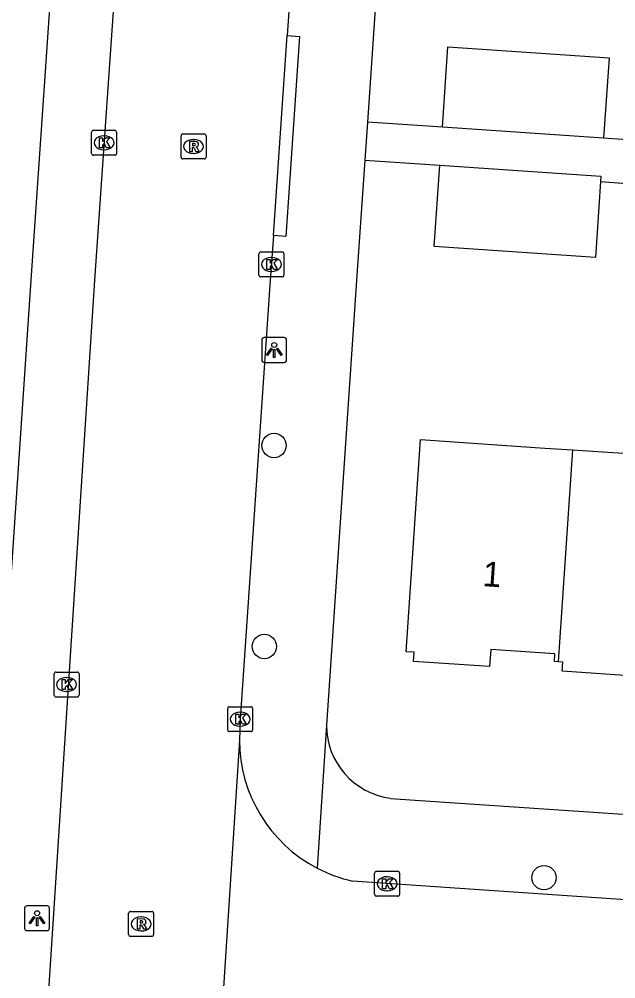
# Model space of a CAD drawing. Extents: x 161848 to 162726, y 385382 to 386521.
# Drawn here: x 162111.55 to 162135.49, y 386221.96 to 386260.47 of the extents above; entities that cross this region are included whole.
import ezdxf

# ---------------------------------------------------------------- set-up
doc = ezdxf.new("R2010")
doc.units = 0
for name, color, linetype in [('IMGEO_Boom', 7, 'Continuous'), ('IMGEO_Kolk', 7, 'Continuous'), ('IMGEO_Lichtpunt', 7, 'Continuous'), ('IMGEO_Pand', 7, 'Continuous'), ('IMGEO_Pand_nummerreeks', 7, 'Continuous'), ('IMGEO_Rijbaan_lokaal_open', 7, 'Continuous'), ('IMGEO_Rioolput', 7, 'Continuous'), ('IMGEO_Voetpad_open', 7, 'Continuous')]:
    doc.layers.add(name, color=color, linetype=linetype)

msp = doc.modelspace()

# ---------------------------------------------------------------- linework, layer by layer
at = {"layer": 'IMGEO_Boom'}
for centre in [(162121.773, 386243.363), (162121.384, 386235.297), (162132.605, 386226.021)]:
    msp.add_circle(centre, 0.489, dxfattribs=at)
at = {"layer": 'IMGEO_Kolk'}
for p, q in [((162114.452, 386255.087), (162114.452, 386255.939)), ((162114.527, 386256.013), (162115.379, 386256.013)), ((162114.94, 386255.793), (162114.965, 386255.793)), ((162115.453, 386255.939), (162115.453, 386255.087)), ((162115.379, 386255.013), (162114.527, 386255.013)), ((162114.963, 386255.233), (162114.938, 386255.233)), ((162121.167, 386250.204), (162121.167, 386251.056)), ((162121.242, 386251.13), (162122.094, 386251.13)), ((162121.655, 386250.91), (162121.68, 386250.91)), ((162122.168, 386251.056), (162122.168, 386250.204)), ((162122.094, 386250.13), (162121.242, 386250.13)), ((162121.678, 386250.35), (162121.653, 386250.35)), ((162113.025, 386234.269), (162113.877, 386234.269)), ((162112.95, 386233.343), (162112.95, 386234.195)), ((162113.438, 386234.049), (162113.463, 386234.049)), ((162113.951, 386234.195), (162113.951, 386233.343)), ((162113.461, 386233.489), (162113.436, 386233.489)), ((162113.877, 386233.269), (162113.025, 386233.269)), ((162119.913, 386231.953), (162119.913, 386232.805)), ((162119.988, 386232.879), (162120.84, 386232.879)), ((162120.914, 386232.805), (162120.914, 386231.953)), ((162120.401, 386232.659), (162120.426, 386232.659)), ((162120.424, 386232.099), (162120.399, 386232.099)), ((162120.84, 386231.879), (162119.988, 386231.879)), ((162125.81, 386225.35), (162125.81, 386226.202)), ((162125.885, 386226.276), (162126.737, 386226.276)), ((162126.811, 386226.202), (162126.811, 386225.35)), ((162126.298, 386226.056), (162126.323, 386226.056)), ((162126.321, 386225.496), (162126.296, 386225.496)), ((162126.737, 386225.276), (162125.885, 386225.276))]:
    msp.add_line(p, q, dxfattribs=at)
for points in [[(162114.452, 386255.087), (162114.452, 386255.939)], [(162114.527, 386256.013), (162115.379, 386256.013)], [(162115.453, 386255.939), (162115.453, 386255.087)], [(162114.773, 386255.713), (162114.896, 386255.713), (162114.896, 386255.562), (162115.026, 386255.713), (162115.19, 386255.713), (162115.044, 386255.562), (162115.197, 386255.313), (162115.045, 386255.313), (162114.96, 386255.477), (162114.896, 386255.41), (162114.896, 386255.313), (162114.773, 386255.313), (162114.773, 386255.713)], [(162115.379, 386255.013), (162114.527, 386255.013)], [(162121.167, 386250.204), (162121.167, 386251.056)], [(162121.242, 386251.13), (162122.094, 386251.13)], [(162121.488, 386250.83), (162121.611, 386250.83), (162121.611, 386250.679), (162121.741, 386250.83), (162121.905, 386250.83), (162121.759, 386250.679), (162121.912, 386250.43), (162121.76, 386250.43), (162121.675, 386250.594), (162121.611, 386250.527), (162121.611, 386250.43), (162121.488, 386250.43), (162121.488, 386250.83)], [(162122.168, 386251.056), (162122.168, 386250.204)], [(162122.094, 386250.13), (162121.242, 386250.13)], [(162113.025, 386234.269), (162113.877, 386234.269)], [(162112.95, 386233.343), (162112.95, 386234.195)], [(162113.271, 386233.969), (162113.394, 386233.969), (162113.394, 386233.818), (162113.524, 386233.969), (162113.688, 386233.969), (162113.542, 386233.818), (162113.695, 386233.569), (162113.543, 386233.569), (162113.458, 386233.733), (162113.394, 386233.666), (162113.394, 386233.569), (162113.271, 386233.569), (162113.271, 386233.969)], [(162113.951, 386234.195), (162113.951, 386233.343)], [(162113.877, 386233.269), (162113.025, 386233.269)], [(162119.913, 386231.953), (162119.913, 386232.805)], [(162119.988, 386232.879), (162120.84, 386232.879)], [(162120.914, 386232.805), (162120.914, 386231.953)], [(162120.234, 386232.579), (162120.357, 386232.579), (162120.357, 386232.428), (162120.487, 386232.579), (162120.651, 386232.579), (162120.505, 386232.428), (162120.658, 386232.179), (162120.506, 386232.179), (162120.421, 386232.343), (162120.357, 386232.276), (162120.357, 386232.179), (162120.234, 386232.179), (162120.234, 386232.579)], [(162120.84, 386231.879), (162119.988, 386231.879)], [(162125.81, 386225.35), (162125.81, 386226.202)], [(162125.885, 386226.276), (162126.737, 386226.276)], [(162126.811, 386226.202), (162126.811, 386225.35)], [(162126.131, 386225.976), (162126.254, 386225.976), (162126.254, 386225.825), (162126.384, 386225.976), (162126.548, 386225.976), (162126.402, 386225.825), (162126.555, 386225.576), (162126.403, 386225.576), (162126.318, 386225.74), (162126.254, 386225.673), (162126.254, 386225.576), (162126.131, 386225.576), (162126.131, 386225.976)], [(162126.737, 386225.276), (162125.885, 386225.276)]]:
    msp.add_lwpolyline(points, dxfattribs=at)
for centre, start, end in [((162114.529, 386255.937), 91.552, 178.448), ((162114.529, 386255.937), 91.552, 178.448), ((162115.377, 386255.937), 1.552, 88.448), ((162115.377, 386255.937), 1.552, 88.448), ((162114.529, 386255.089), 181.552, 268.448), ((162114.529, 386255.089), 181.552, 268.448), ((162115.377, 386255.089), 271.552, 358.448), ((162115.377, 386255.089), 271.552, 358.448), ((162121.244, 386251.054), 91.552, 178.448), ((162121.244, 386251.054), 91.552, 178.448), ((162122.092, 386251.054), 1.552, 88.448), ((162122.092, 386251.054), 1.552, 88.448), ((162121.244, 386250.206), 181.552, 268.448), ((162121.244, 386250.206), 181.552, 268.448), ((162122.092, 386250.206), 271.552, 358.448), ((162122.092, 386250.206), 271.552, 358.448), ((162113.027, 386234.193), 91.552, 178.448), ((162113.027, 386234.193), 91.552, 178.448), ((162113.875, 386234.193), 1.552, 88.448), ((162113.875, 386234.193), 1.552, 88.448), ((162113.027, 386233.345), 181.552, 268.448), ((162113.027, 386233.345), 181.552, 268.448), ((162113.875, 386233.345), 271.552, 358.448), ((162113.875, 386233.345), 271.552, 358.448), ((162119.99, 386232.803), 91.552, 178.448), ((162119.99, 386232.803), 91.552, 178.448), ((162120.838, 386232.803), 1.552, 88.448), ((162120.838, 386232.803), 1.552, 88.448), ((162119.99, 386231.955), 181.552, 268.448), ((162119.99, 386231.955), 181.552, 268.448), ((162120.838, 386231.955), 271.552, 358.448), ((162120.838, 386231.955), 271.552, 358.448), ((162125.887, 386226.2), 91.552, 178.448), ((162125.887, 386226.2), 91.552, 178.448), ((162126.735, 386226.2), 1.552, 88.448), ((162126.735, 386226.2), 1.552, 88.448), ((162125.887, 386225.352), 181.552, 268.448), ((162125.887, 386225.352), 181.552, 268.448), ((162126.735, 386225.352), 271.552, 358.448), ((162126.735, 386225.352), 271.552, 358.448)]:
    msp.add_arc(centre, 0.0765, start, end, dxfattribs=at)
for centre, major_axis, ratio, start_param, end_param in [((162114.939, 386255.513), (-0.387, 0.002), 0.722429, 4.712389, 7.853982), ((162114.964, 386255.513), (-0.39, 0.002), 0.717154, 1.570796, 4.712389), ((162121.654, 386250.63), (-0.387, 0.002), 0.722429, 4.712389, 7.853982), ((162121.679, 386250.63), (-0.39, 0.002), 0.717154, 1.570796, 4.712389), ((162113.437, 386233.769), (-0.387, 0.002), 0.722429, 4.712389, 7.853982), ((162113.462, 386233.769), (-0.39, 0.002), 0.717154, 1.570796, 4.712389), ((162120.4, 386232.379), (-0.387, 0.002), 0.722429, 4.712389, 7.853982), ((162120.425, 386232.379), (-0.39, 0.002), 0.717154, 1.570796, 4.712389), ((162126.297, 386225.776), (-0.387, 0.002), 0.722429, 4.712389, 7.853982), ((162126.322, 386225.776), (-0.39, 0.002), 0.717154, 1.570796, 4.712389)]:
    msp.add_ellipse(centre, major_axis=major_axis, ratio=ratio, start_param=start_param, end_param=end_param, dxfattribs=at)
at = {"layer": 'IMGEO_Lichtpunt'}
for p, q in [((162122.183, 386247.695), (162121.375, 386247.695)), ((162122.183, 386247.695), (162121.375, 386247.695)), ((162121.281, 386247.6), (162121.281, 386246.793)), ((162121.281, 386247.6), (162121.281, 386246.793)), ((162122.277, 386246.793), (162122.277, 386247.6)), ((162122.277, 386246.793), (162122.277, 386247.6)), ((162121.375, 386246.699), (162122.183, 386246.699)), ((162121.375, 386246.699), (162122.183, 386246.699)), ((162111.766, 386224.794), (162111.766, 386223.987)), ((162111.766, 386224.794), (162111.766, 386223.987)), ((162112.668, 386224.889), (162111.86, 386224.889)), ((162112.668, 386224.889), (162111.86, 386224.889)), ((162112.762, 386223.987), (162112.762, 386224.794)), ((162112.762, 386223.987), (162112.762, 386224.794)), ((162111.86, 386223.893), (162112.668, 386223.893)), ((162111.86, 386223.893), (162112.668, 386223.893))]:
    msp.add_line(p, q, dxfattribs=at)
for points in [[(162121.655, 386247.264), (162121.694, 386247.236), (162121.506, 386246.974), (162121.468, 386247.001), (162121.655, 386247.264)], [(162121.757, 386247.216), (162121.804, 386247.216), (162121.804, 386246.894), (162121.757, 386246.894), (162121.757, 386247.216)], [(162121.867, 386247.236), (162121.905, 386247.263), (162122.092, 386247.001), (162122.053, 386246.973), (162121.867, 386247.236)], [(162112.14, 386224.458), (162112.179, 386224.43), (162111.991, 386224.168), (162111.953, 386224.195), (162112.14, 386224.458)], [(162112.242, 386224.41), (162112.289, 386224.41), (162112.289, 386224.088), (162112.242, 386224.088), (162112.242, 386224.41)], [(162112.352, 386224.43), (162112.39, 386224.457), (162112.577, 386224.195), (162112.538, 386224.167), (162112.352, 386224.43)]]:
    msp.add_lwpolyline(points, dxfattribs=at)
for centre in [(162121.78, 386247.398), (162112.265, 386224.592)]:
    msp.add_circle(centre, 0.0994, dxfattribs=at)
for centre, start, end in [((162121.375, 386247.6), 90, 180), ((162121.375, 386247.6), 90, 180), ((162122.183, 386247.6), 0, 90), ((162122.183, 386247.6), 0, 90), ((162121.375, 386246.793), 180, 270), ((162121.375, 386246.793), 180, 270), ((162122.183, 386246.793), 270, 0), ((162122.183, 386246.793), 270, 360), ((162111.86, 386224.794), 90, 180), ((162111.86, 386224.794), 90, 180), ((162112.668, 386224.794), 0, 90), ((162112.668, 386224.794), 0, 90), ((162111.86, 386223.987), 180, 270), ((162111.86, 386223.987), 180, 270), ((162112.668, 386223.987), 270, 0), ((162112.668, 386223.987), 270, 360)]:
    msp.add_arc(centre, 0.0946, start, end, dxfattribs=at)
at = {"layer": 'IMGEO_Pand'}
for points in [[(162128.531, 386256.134), (162128.751, 386259.365), (162135.214, 386258.919), (162134.994, 386255.693)], [(162134.994, 386255.693), (162128.531, 386256.134)], [(162134.874, 386253.952), (162134.667, 386250.906), (162128.204, 386251.347), (162128.426, 386254.609)], [(162128.426, 386254.609), (162134.889, 386254.168), (162134.874, 386253.952)], [(162133.768, 386243.186), (162136.985, 386242.969), (162137.111, 386244.822), (162139.902, 386244.632), (162139.776, 386242.781)], [(162133.19, 386234.683), (162133.02, 386234.694), (162133.04, 386235), (162130.465, 386235.174), (162130.419, 386234.491), (162127.367, 386234.696), (162127.392, 386235.067), (162127.078, 386235.088), (162127.652, 386243.598), (162132.641, 386243.262), (162133.768, 386243.186)], [(162133.19, 386234.683), (162133.768, 386243.186)], [(162139.198, 386234.279), (162139.024, 386234.291), (162139.046, 386234.62), (162136.469, 386234.794), (162136.422, 386234.095), (162133.337, 386234.303), (162133.362, 386234.671), (162133.19, 386234.683)]]:
    msp.add_lwpolyline(points, dxfattribs=at)
at = {"layer": 'IMGEO_Rijbaan_lokaal_open'}
for points in [[(162116.522, 386278.161), (162114.572, 386250), (162110.774, 386191.529), (162110.503, 386187.361), (162109.632, 386173.954), (162109.49, 386172.146), (162109.435, 386171.117)], [(162123.538, 386277.778), (162122.299, 386259.811)], [(162121.746, 386251.788), (162122.299, 386259.811)], [(162121.746, 386251.788), (162121.622, 386250), (162120.414, 386232.379), (162120.385, 386231.536)], [(162120.385, 386231.536), (162119.356, 386215.603)], [(162210.81, 386220.084), (162191.691, 386221.323), (162124.924, 386225.884)]]:
    msp.add_lwpolyline(points, dxfattribs=at)
for centre, radius, start, end in [((162126.18, 386231.542), 5.795, 180.0582, 242.478), ((162126.188, 386231.555), 5.81, 242.4638, 257.4342)]:
    msp.add_arc(centre, radius, start, end, dxfattribs=at)
at = {"layer": 'IMGEO_Rioolput'}
for p, q in [((162118.042, 386254.939), (162118.042, 386255.791)), ((162118.117, 386255.865), (162118.969, 386255.865)), ((162119.043, 386255.791), (162119.043, 386254.939)), ((162118.53, 386255.645), (162118.555, 386255.645)), ((162118.553, 386255.085), (162118.528, 386255.085)), ((162118.969, 386254.865), (162118.117, 386254.865)), ((162115.939, 386223.736), (162115.939, 386224.588)), ((162116.014, 386224.662), (162116.866, 386224.662)), ((162116.94, 386224.588), (162116.94, 386223.736)), ((162116.427, 386224.442), (162116.452, 386224.442)), ((162116.45, 386223.882), (162116.425, 386223.882)), ((162116.866, 386223.662), (162116.014, 386223.662))]:
    msp.add_line(p, q, dxfattribs=at)
for points in [[(162118.042, 386254.939), (162118.042, 386255.791)], [(162118.117, 386255.865), (162118.969, 386255.865)], [(162119.043, 386255.791), (162119.043, 386254.939)], [(162118.631, 386255.563), (162118.379, 386255.565), (162118.379, 386255.165)], [(162118.557, 386255.484), (162118.503, 386255.484), (162118.503, 386255.403)], [(162118.503, 386255.403), (162118.555, 386255.403)], [(162118.379, 386255.165), (162118.503, 386255.165), (162118.503, 386255.327), (162118.514, 386255.327)], [(162118.561, 386255.298), (162118.632, 386255.165), (162118.772, 386255.165), (162118.707, 386255.291)], [(162118.969, 386254.865), (162118.117, 386254.865)], [(162115.939, 386223.736), (162115.939, 386224.588)], [(162116.014, 386224.662), (162116.866, 386224.662)], [(162116.94, 386224.588), (162116.94, 386223.736)], [(162116.528, 386224.36), (162116.276, 386224.362), (162116.276, 386223.962)], [(162116.454, 386224.281), (162116.4, 386224.281), (162116.4, 386224.2)], [(162116.4, 386224.2), (162116.452, 386224.2)], [(162116.276, 386223.962), (162116.4, 386223.962), (162116.4, 386224.124), (162116.411, 386224.124)], [(162116.458, 386224.095), (162116.529, 386223.962), (162116.669, 386223.962), (162116.604, 386224.088)], [(162116.866, 386223.662), (162116.014, 386223.662)]]:
    msp.add_lwpolyline(points, dxfattribs=at)
for centre, radius, start, end in [((162118.119, 386255.789), 0.0765, 91.552, 178.448), ((162118.119, 386255.789), 0.0765, 91.552, 178.448), ((162118.967, 386255.789), 0.0765, 1.552, 88.448), ((162118.967, 386255.789), 0.0765, 1.552, 88.448), ((162118.539, 386255.592), 0.19, 274.7715, 282.9687), ((162118.563, 386255.388), 0.0964, 77.0061, 93.1865), ((162118.577, 386255.445), 0.0378, 276.6634, 79.6772), ((162118.63, 386255.453), 0.109, 350.3612, 89.416), ((162118.628, 386255.453), 0.112, 277.5842, 350.9817), ((162118.513, 386255.274), 0.0533, 26.0293, 88.6989), ((162118.612, 386255.238), 0.108, 29.5134, 73.7905), ((162118.119, 386254.941), 0.0765, 181.552, 268.448), ((162118.119, 386254.941), 0.0765, 181.552, 268.448), ((162118.967, 386254.941), 0.0765, 271.552, 358.448), ((162118.967, 386254.941), 0.0765, 271.552, 358.448), ((162116.016, 386224.586), 0.0765, 91.552, 178.448), ((162116.016, 386224.586), 0.0765, 91.552, 178.448), ((162116.864, 386224.586), 0.0765, 1.552, 88.448), ((162116.864, 386224.586), 0.0765, 1.552, 88.448), ((162116.436, 386224.389), 0.19, 274.7715, 282.9687), ((162116.46, 386224.185), 0.0964, 77.0061, 93.1865), ((162116.474, 386224.242), 0.0378, 276.6634, 79.6772), ((162116.527, 386224.25), 0.109, 350.3612, 89.416), ((162116.525, 386224.25), 0.112, 277.5842, 350.9817), ((162116.41, 386224.071), 0.0533, 26.0293, 88.6989), ((162116.509, 386224.035), 0.108, 29.5134, 73.7905), ((162116.016, 386223.738), 0.0765, 181.552, 268.448), ((162116.016, 386223.738), 0.0765, 181.552, 268.448), ((162116.864, 386223.738), 0.0765, 271.552, 358.448), ((162116.864, 386223.738), 0.0765, 271.552, 358.448)]:
    msp.add_arc(centre, radius, start, end, dxfattribs=at)
for centre, major_axis, ratio, start_param, end_param in [((162118.529, 386255.365), (-0.387, 0.002), 0.722429, 4.712389, 7.853982), ((162118.554, 386255.365), (-0.39, 0.002), 0.717154, 1.570796, 4.712389), ((162116.426, 386224.162), (-0.387, 0.002), 0.722429, 4.712389, 7.853982), ((162116.451, 386224.162), (-0.39, 0.002), 0.717154, 1.570796, 4.712389)]:
    msp.add_ellipse(centre, major_axis=major_axis, ratio=ratio, start_param=start_param, end_param=end_param, dxfattribs=at)
at = {"layer": 'IMGEO_Voetpad_open'}
for points in [[(162113.99, 386278.854), (162112.018, 386250), (162110.661, 386230.145)], [(162126.982, 386277.878), (162125.516, 386256.339)], [(162122.299, 386259.811), (162122.797, 386259.777), (162122.244, 386251.754), (162121.746, 386251.788)], [(162125.516, 386256.339), (162125.412, 386254.814)], [(162128.531, 386256.134), (162125.516, 386256.339)], [(162136.12, 386255.619), (162134.994, 386255.693)], [(162125.412, 386254.814), (162125.085, 386250), (162123.873, 386232.139)], [(162125.412, 386254.814), (162128.426, 386254.609)], [(162134.874, 386253.952), (162135.924, 386253.881)], [(162123.873, 386232.139), (162123.502, 386226.403)], [(162126.45, 386229.203), (162211.018, 386223.504)]]:
    msp.add_lwpolyline(points, dxfattribs=at)
msp.add_arc((162126.844, 386232.148), 2.971, 180.1685, 262.38, dxfattribs=at)

# ---------------------------------------------------------------- texts
at = {"layer": 'IMGEO_Pand_nummerreeks'}
msp.add_text('1', height=1, rotation=356.1259, dxfattribs=at).set_placement((162130.12, 386237.723))

doc.saveas('drawing.dxf')
